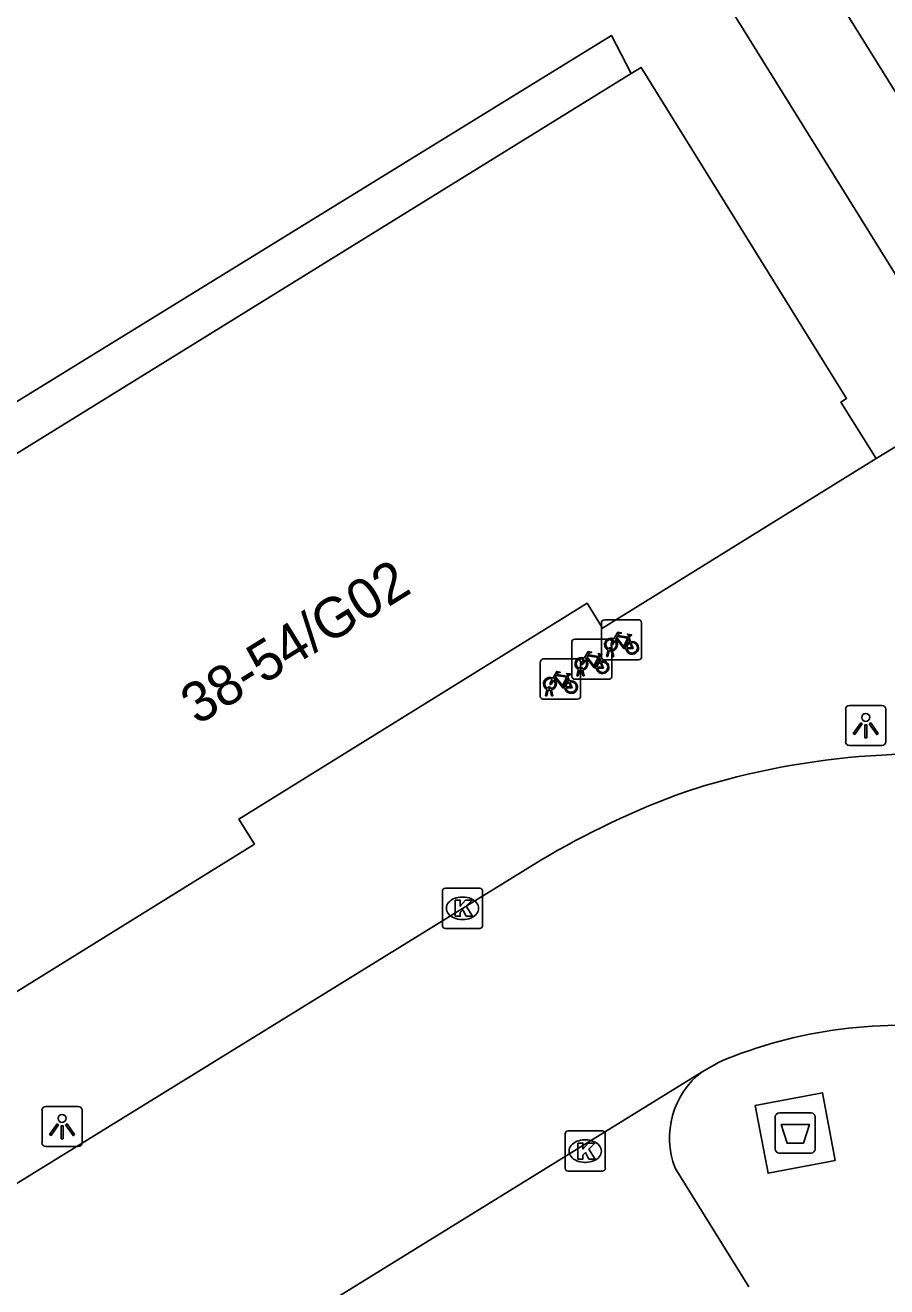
# Model space of a CAD drawing. Extents: x 159040 to 160094, y 381214 to 382518.
# Drawn here: x 159650.95 to 159672.36, y 382296.44 to 382327.8 of the extents above; entities that cross this region are included whole.
import ezdxf

# ---------------------------------------------------------------- set-up
doc = ezdxf.new("R2010")
doc.units = 0
for name, color, linetype in [('IMGEO_Afval_apart_plaats', 7, 'Continuous'), ('IMGEO_Fietsenrek', 7, 'Continuous'), ('IMGEO_Groenvoorziening', 7, 'Continuous'), ('IMGEO_Hek', 7, 'Continuous'), ('IMGEO_Kolk', 7, 'Continuous'), ('IMGEO_Lichtpunt', 7, 'Continuous'), ('IMGEO_Pand', 7, 'Continuous'), ('IMGEO_Pand_nummerreeks', 7, 'Continuous'), ('IMGEO_Rijbaan_lokaal_open', 7, 'Continuous'), ('IMGEO_Voetpad_gesloten', 7, 'Continuous'), ('IMGEO_Voetpad_open', 7, 'Continuous')]:
    doc.layers.add(name, color=color, linetype=linetype)

msp = doc.modelspace()

# ---------------------------------------------------------------- linework, layer by layer
at = {"layer": 'IMGEO_Afval_apart_plaats'}
for p, q in [((159669.594, 382299.861), (159669.594, 382300.661)), ((159669.594, 382300.661), (159669.594, 382299.861)), ((159669.694, 382300.761), (159670.484, 382300.761)), ((159670.484, 382300.761), (159669.694, 382300.761)), ((159670.584, 382300.661), (159670.584, 382299.861)), ((159670.584, 382299.861), (159670.584, 382300.661)), ((159670.484, 382299.761), (159669.694, 382299.761)), ((159669.694, 382299.761), (159670.484, 382299.761))]:
    msp.add_line(p, q, dxfattribs=at)
msp.add_lwpolyline([(159669.737, 382300.475), (159670.441, 382300.475), (159670.292, 382300.005), (159669.886, 382300.005), (159669.737, 382300.475)], dxfattribs=at)
for centre, start, end in [((159669.694, 382300.661), 90, 180), ((159669.694, 382300.661), 90, 180), ((159670.484, 382300.661), 0, 90), ((159670.484, 382300.661), 360, 90), ((159669.694, 382299.861), 180, 270), ((159669.694, 382299.861), 180, 270), ((159670.484, 382299.861), 270, 0), ((159670.484, 382299.861), 270, 0)]:
    msp.add_arc(centre, 0.1, start, end, dxfattribs=at)
at = {"layer": 'IMGEO_Fietsenrek'}
for p, q in [((159665.27, 382312.096), (159665.27, 382312.937)), ((159665.27, 382312.937), (159665.27, 382312.096)), ((159665.345, 382313.021), (159666.186, 382313.021)), ((159666.186, 382313.021), (159665.345, 382313.021)), ((159666.27, 382312.946), (159666.27, 382312.105)), ((159666.27, 382312.105), (159666.27, 382312.946)), ((159664.533, 382311.614), (159664.533, 382312.455)), ((159664.533, 382312.455), (159664.533, 382311.614)), ((159664.608, 382312.539), (159665.449, 382312.539)), ((159665.449, 382312.539), (159664.608, 382312.539)), ((159665.533, 382312.464), (159665.533, 382311.623)), ((159665.533, 382311.623), (159665.533, 382312.464)), ((159665.957, 382312.57), (159665.993, 382312.475)), ((159665.397, 382312.105), (159665.436, 382312.265)), ((159665.431, 382312.105), (159665.397, 382312.105)), ((159665.466, 382312.253), (159665.431, 382312.105)), ((159665.508, 382312.277), (159665.507, 382312.281)), ((159665.549, 382312.105), (159665.515, 382312.247)), ((159665.539, 382312.288), (159665.54, 382312.281)), ((159665.547, 382312.251), (159665.582, 382312.105)), ((159665.582, 382312.105), (159665.549, 382312.105)), ((159663.751, 382311.12), (159663.751, 382311.961)), ((159663.751, 382311.961), (159663.751, 382311.12)), ((159663.826, 382312.045), (159664.667, 382312.045)), ((159664.667, 382312.045), (159663.826, 382312.045)), ((159664.751, 382311.97), (159664.751, 382311.129)), ((159664.751, 382311.129), (159664.751, 382311.97)), ((159664.771, 382311.795), (159664.77, 382311.799)), ((159664.802, 382311.806), (159664.803, 382311.799)), ((159665.22, 382312.088), (159665.256, 382311.993)), ((159666.195, 382312.021), (159665.354, 382312.021)), ((159665.354, 382312.021), (159666.195, 382312.021)), ((159664.438, 382311.594), (159664.474, 382311.499)), ((159665.458, 382311.539), (159664.617, 382311.539)), ((159664.617, 382311.539), (159665.458, 382311.539)), ((159664.66, 382311.623), (159664.699, 382311.783)), ((159664.694, 382311.623), (159664.66, 382311.623)), ((159664.729, 382311.771), (159664.694, 382311.623)), ((159664.812, 382311.623), (159664.778, 382311.765)), ((159664.81, 382311.769), (159664.845, 382311.623)), ((159664.845, 382311.623), (159664.812, 382311.623)), ((159663.878, 382311.129), (159663.917, 382311.289)), ((159663.947, 382311.277), (159663.912, 382311.129)), ((159663.989, 382311.301), (159663.988, 382311.305)), ((159664.03, 382311.129), (159663.996, 382311.271)), ((159664.02, 382311.312), (159664.021, 382311.305)), ((159664.028, 382311.275), (159664.063, 382311.129)), ((159664.676, 382311.045), (159663.835, 382311.045)), ((159663.835, 382311.045), (159664.676, 382311.045)), ((159663.912, 382311.129), (159663.878, 382311.129)), ((159664.063, 382311.129), (159664.03, 382311.129))]:
    msp.add_line(p, q, dxfattribs=at)
for points in [[(159665.604, 382312.495), (159665.552, 382312.405), (159665.512, 382312.38), (159665.513, 382312.427), (159665.568, 382312.521)], [(159665.583, 382312.547), (159665.678, 382312.711), (159665.764, 382312.697), (159665.766, 382312.688), (159665.71, 382312.677), (159665.683, 382312.632), (159665.939, 382312.591)], [(159665.879, 382312.303), (159665.829, 382312.303), (159665.638, 382312.554), (159665.619, 382312.522)], [(159665.926, 382312.566), (159665.669, 382312.607), (159665.652, 382312.578), (159665.819, 382312.358), (159665.926, 382312.566)], [(159665.974, 382312.468), (159665.944, 382312.545), (159665.835, 382312.327), (159665.878, 382312.327)], [(159665.908, 382312.327), (159666.028, 382312.326), (159665.984, 382312.44)], [(159666.004, 382312.447), (159666.059, 382312.302), (159665.909, 382312.302)], [(159665.939, 382312.591), (159665.964, 382312.64), (159665.958, 382312.644), (159665.935, 382312.648), (159665.923, 382312.655), (159665.922, 382312.658), (159665.924, 382312.663), (159666.019, 382312.648), (159666.021, 382312.638), (159666.011, 382312.625), (159665.999, 382312.619), (159665.985, 382312.625), (159665.957, 382312.57)], [(159664.846, 382312.065), (159664.941, 382312.229), (159665.027, 382312.215), (159665.029, 382312.206), (159664.973, 382312.195), (159664.946, 382312.15), (159665.202, 382312.109)], [(159665.189, 382312.084), (159664.932, 382312.125), (159664.915, 382312.096), (159665.082, 382311.876), (159665.189, 382312.084)], [(159665.202, 382312.109), (159665.227, 382312.158), (159665.221, 382312.162), (159665.198, 382312.166), (159665.186, 382312.173), (159665.185, 382312.176), (159665.187, 382312.181), (159665.282, 382312.166), (159665.284, 382312.156), (159665.274, 382312.143), (159665.262, 382312.137), (159665.248, 382312.143), (159665.22, 382312.088)], [(159664.867, 382312.013), (159664.815, 382311.923), (159664.775, 382311.898), (159664.776, 382311.945), (159664.831, 382312.039)], [(159665.142, 382311.821), (159665.092, 382311.821), (159664.901, 382312.072), (159664.882, 382312.04)], [(159665.237, 382311.986), (159665.207, 382312.063), (159665.098, 382311.845), (159665.141, 382311.845)], [(159665.171, 382311.845), (159665.291, 382311.844), (159665.247, 382311.958)], [(159665.267, 382311.965), (159665.322, 382311.82), (159665.172, 382311.82)], [(159664.085, 382311.519), (159664.033, 382311.429), (159663.993, 382311.404), (159663.994, 382311.451), (159664.049, 382311.545)], [(159664.064, 382311.571), (159664.159, 382311.735), (159664.245, 382311.721), (159664.247, 382311.712), (159664.191, 382311.701), (159664.164, 382311.656), (159664.42, 382311.615)], [(159664.36, 382311.327), (159664.31, 382311.327), (159664.119, 382311.578), (159664.1, 382311.546)], [(159664.407, 382311.59), (159664.15, 382311.631), (159664.133, 382311.602), (159664.3, 382311.382), (159664.407, 382311.59)], [(159664.455, 382311.492), (159664.425, 382311.569), (159664.316, 382311.351), (159664.359, 382311.351)], [(159664.42, 382311.615), (159664.445, 382311.664), (159664.439, 382311.668), (159664.416, 382311.672), (159664.404, 382311.679), (159664.403, 382311.682), (159664.405, 382311.687), (159664.5, 382311.672), (159664.502, 382311.662), (159664.492, 382311.649), (159664.48, 382311.643), (159664.466, 382311.649), (159664.438, 382311.594)], [(159664.389, 382311.351), (159664.509, 382311.35), (159664.465, 382311.464)], [(159664.485, 382311.471), (159664.54, 382311.326), (159664.39, 382311.326)]]:
    msp.add_lwpolyline(points, dxfattribs=at)
for centre, radius, start, end in [((159665.348, 382312.943), 0.0779, 92.4484, 184.2845), ((159665.348, 382312.943), 0.0779, 92.4484, 184.2845), ((159666.192, 382312.943), 0.0779, 2.4484, 94.2845), ((159666.192, 382312.943), 0.0779, 2.4484, 94.2845), ((159664.611, 382312.461), 0.0779, 92.4484, 184.2845), ((159664.611, 382312.461), 0.0779, 92.4484, 184.2845), ((159665.51, 382312.406), 0.159, 62.6766, 242.1369), ((159665.51, 382312.406), 0.129, 63.3192, 238.903), ((159665.455, 382312.461), 0.0779, 2.4484, 94.2845), ((159665.455, 382312.461), 0.0779, 2.4484, 94.2845), ((159665.51, 382312.406), 0.129, 283.6043, 43.4302), ((159665.51, 382312.406), 0.159, 283.5766, 46.6042), ((159666.037, 382312.322), 0.159, 113.3408, 178.3217), ((159666.037, 382312.322), 0.159, 187.0065, 105.7708), ((159666.037, 382312.322), 0.129, 113.923, 177.9556), ((159666.037, 382312.322), 0.129, 188.6715, 104.5883), ((159665.49, 382312.277), 0.0499, 12.8025, 158.6934), ((159665.51, 382312.406), 0.159, 253.9967, 271.7867), ((159665.49, 382312.277), 0.0174, 12.8025, 163.4502), ((159665.51, 382312.406), 0.129, 253.415, 269.0204), ((159663.829, 382311.967), 0.0779, 92.4484, 184.2845), ((159663.829, 382311.967), 0.0779, 92.4484, 184.2845), ((159664.773, 382311.924), 0.159, 62.6766, 242.1369), ((159664.773, 382311.924), 0.129, 63.3192, 238.903), ((159664.673, 382311.967), 0.0779, 2.4484, 94.2845), ((159664.673, 382311.967), 0.0779, 2.4484, 94.2845), ((159664.753, 382311.795), 0.0499, 12.8025, 158.6934), ((159664.753, 382311.795), 0.0174, 12.8025, 163.4502), ((159664.773, 382311.924), 0.129, 253.415, 269.0204), ((159664.773, 382311.924), 0.129, 283.6043, 43.4302), ((159664.773, 382311.924), 0.159, 283.5766, 46.6042), ((159665.3, 382311.84), 0.159, 113.3408, 178.3217), ((159665.3, 382311.84), 0.159, 187.0065, 105.7708), ((159665.3, 382311.84), 0.129, 113.923, 177.9556), ((159665.3, 382311.84), 0.129, 188.6715, 104.5883), ((159665.348, 382312.099), 0.0779, 182.4484, 274.2845), ((159665.348, 382312.099), 0.0779, 182.4484, 274.2845), ((159666.192, 382312.099), 0.0779, 272.4484, 4.2845), ((159666.192, 382312.099), 0.0779, 272.4484, 4.2845), ((159663.991, 382311.43), 0.159, 62.6766, 242.1369), ((159663.991, 382311.43), 0.129, 63.3192, 238.903), ((159663.991, 382311.43), 0.129, 283.6043, 43.4302), ((159663.991, 382311.43), 0.159, 283.5766, 46.6042), ((159664.518, 382311.346), 0.159, 113.3408, 178.3217), ((159664.518, 382311.346), 0.159, 187.0065, 105.7708), ((159664.611, 382311.617), 0.0779, 182.4484, 274.2845), ((159664.611, 382311.617), 0.0779, 182.4484, 274.2845), ((159664.773, 382311.924), 0.159, 253.9967, 271.7867), ((159665.455, 382311.617), 0.0779, 272.4484, 4.2845), ((159665.455, 382311.617), 0.0779, 272.4484, 4.2845), ((159663.971, 382311.301), 0.0499, 12.8025, 158.6934), ((159663.991, 382311.43), 0.159, 253.9967, 271.7867), ((159663.971, 382311.301), 0.0174, 12.8025, 163.4502), ((159663.991, 382311.43), 0.129, 253.415, 269.0204), ((159664.518, 382311.346), 0.129, 113.923, 177.9556), ((159664.518, 382311.346), 0.129, 188.6715, 104.5883), ((159663.829, 382311.123), 0.0779, 182.4484, 274.2845), ((159663.829, 382311.123), 0.0779, 182.4484, 274.2845), ((159664.673, 382311.123), 0.0779, 272.4484, 4.2845), ((159664.673, 382311.123), 0.0779, 272.4484, 4.2845)]:
    msp.add_arc(centre, radius, start, end, dxfattribs=at)
at = {"layer": 'IMGEO_Groenvoorziening'}
msp.add_lwpolyline([(159620.544, 382299.858), (159665.52, 382327.548), (159666.013, 382326.601)], dxfattribs=at)
at = {"layer": 'IMGEO_Hek'}
msp.add_lwpolyline([(159666.013, 382326.601), (159665.52, 382327.548), (159620.544, 382299.858)], dxfattribs=at)
at = {"layer": 'IMGEO_Kolk'}
for p, q in [((159661.317, 382305.421), (159661.317, 382306.273)), ((159661.392, 382306.347), (159662.244, 382306.347)), ((159662.318, 382306.273), (159662.318, 382305.421)), ((159661.805, 382306.127), (159661.83, 382306.127)), ((159661.828, 382305.567), (159661.803, 382305.567)), ((159662.244, 382305.347), (159661.392, 382305.347)), ((159664.367, 382299.384), (159664.367, 382300.236)), ((159664.442, 382300.31), (159665.294, 382300.31)), ((159665.368, 382300.236), (159665.368, 382299.384)), ((159664.855, 382300.09), (159664.88, 382300.09)), ((159665.294, 382299.31), (159664.442, 382299.31)), ((159664.878, 382299.53), (159664.853, 382299.53))]:
    msp.add_line(p, q, dxfattribs=at)
for points in [[(159661.317, 382305.421), (159661.317, 382306.273)], [(159661.392, 382306.347), (159662.244, 382306.347)], [(159662.318, 382306.273), (159662.318, 382305.421)], [(159661.638, 382306.047), (159661.761, 382306.047), (159661.761, 382305.896), (159661.891, 382306.047), (159662.055, 382306.047), (159661.909, 382305.896), (159662.062, 382305.647), (159661.91, 382305.647), (159661.825, 382305.811), (159661.761, 382305.744), (159661.761, 382305.647), (159661.638, 382305.647), (159661.638, 382306.047)], [(159662.244, 382305.347), (159661.392, 382305.347)], [(159664.367, 382299.384), (159664.367, 382300.236)], [(159664.442, 382300.31), (159665.294, 382300.31)], [(159665.368, 382300.236), (159665.368, 382299.384)], [(159664.688, 382300.01), (159664.811, 382300.01), (159664.811, 382299.859), (159664.941, 382300.01), (159665.105, 382300.01), (159664.959, 382299.859), (159665.112, 382299.61), (159664.96, 382299.61), (159664.875, 382299.774), (159664.811, 382299.707), (159664.811, 382299.61), (159664.688, 382299.61), (159664.688, 382300.01)], [(159665.294, 382299.31), (159664.442, 382299.31)]]:
    msp.add_lwpolyline(points, dxfattribs=at)
for centre, start, end in [((159661.394, 382306.271), 91.552, 178.448), ((159661.394, 382306.271), 91.552, 178.448), ((159662.242, 382306.271), 1.552, 88.448), ((159662.242, 382306.271), 1.552, 88.448), ((159661.394, 382305.423), 181.552, 268.448), ((159661.394, 382305.423), 181.552, 268.448), ((159662.242, 382305.423), 271.552, 358.448), ((159662.242, 382305.423), 271.552, 358.448), ((159664.444, 382300.234), 91.552, 178.448), ((159664.444, 382300.234), 91.552, 178.448), ((159665.292, 382300.234), 1.552, 88.448), ((159665.292, 382300.234), 1.552, 88.448), ((159664.444, 382299.386), 181.552, 268.448), ((159664.444, 382299.386), 181.552, 268.448), ((159665.292, 382299.386), 271.552, 358.448), ((159665.292, 382299.386), 271.552, 358.448)]:
    msp.add_arc(centre, 0.0765, start, end, dxfattribs=at)
for centre, major_axis, ratio, start_param, end_param in [((159661.804, 382305.847), (-0.387, 0.002), 0.722429, 4.712389, 7.853982), ((159661.829, 382305.847), (-0.39, 0.002), 0.717154, 1.570796, 4.712389), ((159664.854, 382299.81), (-0.387, 0.002), 0.722429, 4.712389, 7.853982), ((159664.879, 382299.81), (-0.39, 0.002), 0.717154, 1.570796, 4.712389)]:
    msp.add_ellipse(centre, major_axis=major_axis, ratio=ratio, start_param=start_param, end_param=end_param, dxfattribs=at)
at = {"layer": 'IMGEO_Lichtpunt'}
for p, q in [((159672.245, 382310.889), (159671.437, 382310.889)), ((159672.245, 382310.889), (159671.437, 382310.889)), ((159671.343, 382310.794), (159671.343, 382309.987)), ((159671.343, 382310.794), (159671.343, 382309.987)), ((159672.339, 382309.987), (159672.339, 382310.794)), ((159672.339, 382309.987), (159672.339, 382310.794)), ((159671.437, 382309.893), (159672.245, 382309.893)), ((159671.437, 382309.893), (159672.245, 382309.893)), ((159651.364, 382300.824), (159651.364, 382300.017)), ((159651.364, 382300.824), (159651.364, 382300.017)), ((159652.266, 382300.919), (159651.458, 382300.919)), ((159652.266, 382300.919), (159651.458, 382300.919)), ((159652.36, 382300.017), (159652.36, 382300.824)), ((159652.36, 382300.017), (159652.36, 382300.824)), ((159651.458, 382299.923), (159652.266, 382299.923)), ((159651.458, 382299.923), (159652.266, 382299.923))]:
    msp.add_line(p, q, dxfattribs=at)
for points in [[(159671.717, 382310.458), (159671.756, 382310.43), (159671.568, 382310.168), (159671.53, 382310.195), (159671.717, 382310.458)], [(159671.819, 382310.41), (159671.866, 382310.41), (159671.866, 382310.088), (159671.819, 382310.088), (159671.819, 382310.41)], [(159671.929, 382310.43), (159671.967, 382310.457), (159672.154, 382310.195), (159672.115, 382310.167), (159671.929, 382310.43)], [(159651.738, 382300.488), (159651.777, 382300.46), (159651.589, 382300.198), (159651.551, 382300.225), (159651.738, 382300.488)], [(159651.84, 382300.44), (159651.887, 382300.44), (159651.887, 382300.118), (159651.84, 382300.118), (159651.84, 382300.44)], [(159651.95, 382300.46), (159651.988, 382300.487), (159652.175, 382300.225), (159652.136, 382300.197), (159651.95, 382300.46)]]:
    msp.add_lwpolyline(points, dxfattribs=at)
for centre in [(159671.842, 382310.592), (159651.863, 382300.622)]:
    msp.add_circle(centre, 0.0994, dxfattribs=at)
for centre, start, end in [((159671.437, 382310.794), 90, 180), ((159671.437, 382310.794), 90, 180), ((159672.245, 382310.794), 0, 90), ((159672.245, 382310.794), 0, 90), ((159671.437, 382309.987), 180, 270), ((159671.437, 382309.987), 180, 270), ((159672.245, 382309.987), 270, 0), ((159672.245, 382309.987), 270, 360), ((159651.458, 382300.824), 90, 180), ((159651.458, 382300.824), 90, 180), ((159652.266, 382300.824), 0, 90), ((159652.266, 382300.824), 0, 90), ((159651.458, 382300.017), 180, 270), ((159651.458, 382300.017), 180, 270), ((159652.266, 382300.017), 270, 0), ((159652.266, 382300.017), 270, 360)]:
    msp.add_arc(centre, 0.0946, start, end, dxfattribs=at)
at = {"layer": 'IMGEO_Pand'}
for points in [[(159666.013, 382326.601), (159643.868, 382312.909)], [(159672.097, 382317.028), (159671.225, 382318.433), (159671.367, 382318.523), (159666.26, 382326.754), (159666.013, 382326.601)], [(159672.097, 382317.028), (159665.298, 382312.81), (159664.915, 382313.429), (159656.259, 382308.059), (159656.643, 382307.441), (159649.853, 382303.229)]]:
    msp.add_lwpolyline(points, dxfattribs=at)
at = {"layer": 'IMGEO_Rijbaan_lokaal_open'}
for points in [[(159667.334, 382308.736), (159667.82, 382308.888)], [(159640.109, 382292.447), (159645.786, 382295.951), (159658.31, 382303.682), (159663.763, 382307.043)], [(159667.773, 382301.784), (159645.012, 382287.722)], [(159667.773, 382301.784), (159668.195, 382302.024)]]:
    msp.add_lwpolyline(points, dxfattribs=at)
for centre, radius, start, end in [((159673.276, 382290.615), 19.07, 93.1069, 106.6236), ((159673.429, 382292.07), 17.627, 80.8148, 93.8619), ((159674.672, 382288.645), 21.39, 110.0649, 120.6661), ((159672.705, 382291.344), 11.594, 81.809, 112.8939)]:
    msp.add_arc(centre, radius, start, end, dxfattribs=at)
at = {"layer": 'IMGEO_Voetpad_gesloten'}
msp.add_lwpolyline([(159671.085, 382299.578), (159669.415, 382299.259), (159669.093, 382300.943), (159670.763, 382301.262), (159671.085, 382299.578)], dxfattribs=at)
at = {"layer": 'IMGEO_Voetpad_open'}
for points in [[(159676.739, 382315.934), (159677.895, 382317.612), (159669.822, 382330.58)], [(159667.814, 382329.289), (159674.51, 382318.497)], [(159674.51, 382318.497), (159672.097, 382317.028)], [(159668.934, 382296.437), (159667.103, 382299.388)]]:
    msp.add_lwpolyline(points, dxfattribs=at)
msp.add_arc((159669.047, 382300.136), 2.083, 127.7087, 201.0459, dxfattribs=at)

# ---------------------------------------------------------------- texts
at = {"layer": 'IMGEO_Pand_nummerreeks'}
msp.add_text('38-54/G02', height=1, rotation=31.8146, dxfattribs=at).set_placement((159655.226, 382310.384))

doc.saveas('drawing.dxf')
